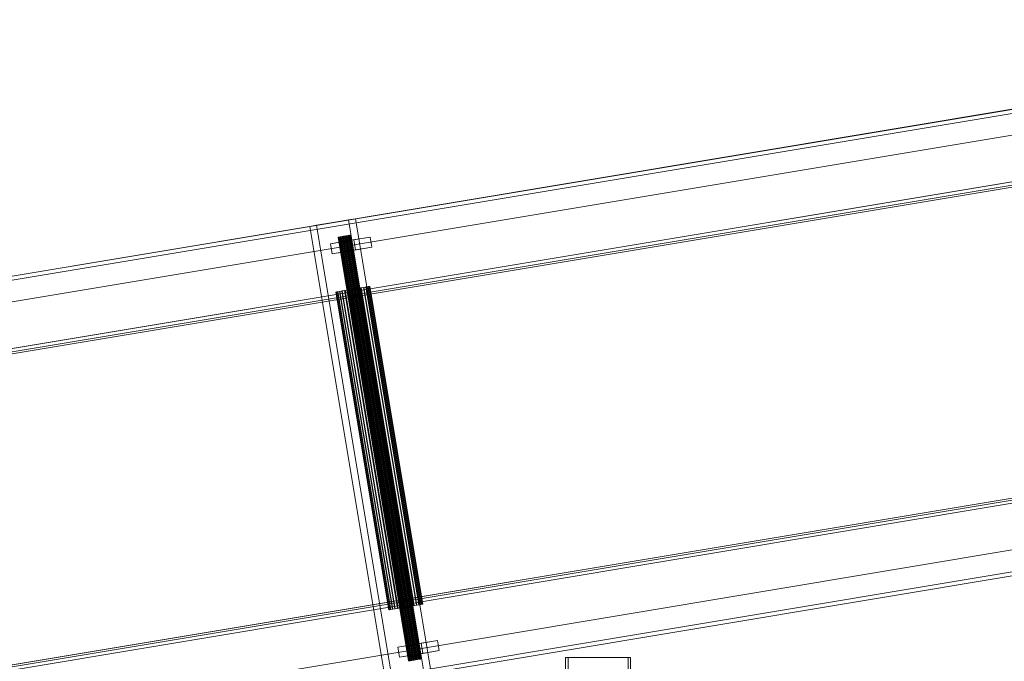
# Model space of a CAD drawing. Header units: millimetres. Extents: x -2233 to 61924, y -68080 to 6847.
# Tile 499 of 656: x 19613 to 20576, y -17548 to -16920. Entities that reach past the tile are written whole.
import ezdxf

# ---------------------------------------------------------------- set-up
doc = ezdxf.new("R2010")
doc.units = ezdxf.units.MM
doc.layers.add('superior_C02', color=7, linetype='Continuous', lineweight=0)
doc.layers.add('superior_C10', color=7, linetype='Continuous', lineweight=0)

msp = doc.modelspace()

# ---------------------------------------------------------------- linework, layer by layer
at = {"layer": 'superior_C02'}
for p, q in [((20208.346, -17544), (20147.255, -17544)), ((20147.255, -17544), (20147.255, -17596)), ((20149.64, -17544), (20147.255, -17544)), ((20149.64, -17596), (20149.64, -17544)), ((20149.64, -17544), (20210.731, -17544)), ((20208.346, -17596), (20208.346, -17544)), ((20208.346, -17544), (20210.731, -17544)), ((20210.731, -17544), (20210.731, -17596))]:
    msp.add_line(p, q, dxfattribs=at)
at = {"layer": 'superior_C10'}
for p, q in [((27698.776, -15822.1), (18865.914, -17294.244)), ((18891.2, -17290.03), (27724.061, -15817.886)), ((27725.675, -15817.617), (18892.814, -17289.761)), ((18893.471, -17293.706), (27726.332, -15821.563)), ((18864.301, -17294.513), (27697.162, -15822.369)), ((27697.819, -15826.315), (18864.958, -17298.459)), ((27701.272, -15847.029), (18868.411, -17319.173)), ((18870.024, -17318.904), (27702.886, -15846.76)), ((27728.171, -15842.546), (18895.31, -17314.69)), ((18896.924, -17314.421), (27729.785, -15842.277)), ((18961.084, -17354.417), (27661.084, -15904.417)), ((27661.891, -15904.283), (18961.891, -17354.283)), ((18988.79, -17349.799), (27688.79, -15899.799)), ((27689.597, -15899.665), (18989.597, -17349.665)), ((19045.715, -17335.243), (27631.834, -15904.223)), ((27632.328, -15907.182), (19046.208, -17338.202)), ((27641.249, -15902.654), (19055.13, -17333.674)), ((19055.623, -17336.633), (27641.742, -15905.613)), ((19054.413, -17338.862), (27621.552, -15911.006)), ((27622.359, -15910.871), (19055.22, -17338.728)), ((27738.109, -16195.717), (19038.109, -17645.717)), ((19038.916, -17645.583), (27738.916, -16195.583)), ((27710.403, -16200.335), (19010.403, -17650.335)), ((19011.21, -17650.201), (27711.21, -16200.201)), ((19096.186, -17638.066), (27682.305, -16207.046)), ((27670.872, -16206.924), (19103.733, -17634.78)), ((19104.54, -17634.646), (27671.679, -16206.789)), ((27691.72, -16205.477), (19105.6, -17636.497)), ((27682.798, -16210.005), (19096.679, -17641.025)), ((19106.094, -17639.456), (27692.213, -16208.436)), ((18934.17, -17713.73), (27767.031, -16241.587)), ((27768.645, -16241.318), (18935.784, -17713.461)), ((18961.069, -17709.247), (27793.93, -16237.104)), ((27795.544, -16236.835), (18962.683, -17708.978)), ((18937.622, -17734.445), (27770.484, -16262.301)), ((27798.04, -16261.764), (18965.179, -17733.907)), ((27798.997, -16257.549), (18966.136, -17729.692)), ((18966.793, -17733.638), (27799.654, -16261.495)), ((27771.141, -16266.247), (18938.28, -17738.39)), ((18939.894, -17738.121), (27772.755, -16265.978)), ((19896.977, -17122.4), (19934.937, -17116.074)), ((19896.977, -17122.4), (19903.702, -17121.279)), ((19941.662, -17114.953), (19903.702, -17121.279)), ((19903.702, -17121.279), (19977.681, -17565.157)), ((19941.662, -17114.953), (19934.937, -17116.074)), ((19934.937, -17116.074), (20008.917, -17559.951)), ((20015.641, -17558.83), (19941.662, -17114.953)), ((19970.956, -17566.278), (19896.977, -17122.4)), ((19930.056, -17132.094), (19931.216, -17131.901)), ((19932.142, -17131.746), (19931, -17131.937)), ((19931.216, -17131.901), (19932.349, -17131.712)), ((19931.216, -17131.901), (20000.263, -17546.186)), ((19933.221, -17131.566), (19932.142, -17131.746)), ((19932.142, -17131.746), (20001.189, -17546.032)), ((19932.349, -17131.712), (19933.413, -17131.535)), ((19932.349, -17131.712), (20001.397, -17545.997)), ((19934.198, -17131.404), (19933.221, -17131.566)), ((19933.221, -17131.566), (20002.269, -17545.852)), ((19933.413, -17131.535), (19934.365, -17131.376)), ((19933.413, -17131.535), (20002.46, -17545.82)), ((19935.033, -17131.264), (19934.198, -17131.404)), ((19934.198, -17131.404), (20003.245, -17545.689)), ((19934.365, -17131.376), (19935.171, -17131.242)), ((19934.365, -17131.376), (20003.413, -17545.661)), ((19935.695, -17131.154), (19935.033, -17131.264)), ((19935.033, -17131.264), (20004.081, -17545.55)), ((19935.171, -17131.242), (19935.797, -17131.137)), ((19935.171, -17131.242), (20004.218, -17545.527)), ((19936.159, -17131.077), (19935.695, -17131.154)), ((19935.695, -17131.154), (20004.743, -17545.44)), ((19935.797, -17131.137), (19936.222, -17131.066)), ((19935.797, -17131.137), (20004.845, -17545.423)), ((19936.406, -17131.036), (19936.159, -17131.077)), ((19936.159, -17131.077), (20005.206, -17545.362)), ((19936.222, -17131.066), (19936.427, -17131.032)), ((19936.222, -17131.066), (20005.269, -17545.352)), ((19936.427, -17131.032), (19936.406, -17131.036)), ((19936.406, -17131.036), (20005.453, -17545.321)), ((19936.427, -17131.032), (20005.475, -17545.318)), ((19917.272, -17139.294), (19940.048, -17135.498)), ((19917.272, -17139.294), (19933.411, -17136.604)), ((19918.916, -17149.158), (19917.272, -17139.294)), ((19924.834, -17132.964), (19924.628, -17132.999)), ((19924.628, -17132.999), (19924.649, -17132.995)), ((19924.628, -17132.999), (19993.676, -17547.284)), ((19924.649, -17132.995), (19924.897, -17132.954)), ((19924.649, -17132.995), (19993.697, -17547.281)), ((19925.258, -17132.894), (19924.834, -17132.964)), ((19993.881, -17547.25), (19924.834, -17132.964)), ((19924.897, -17132.954), (19925.36, -17132.877)), ((19924.897, -17132.954), (19993.944, -17547.239)), ((19925.885, -17132.789), (19925.258, -17132.894)), ((19925.258, -17132.894), (19994.305, -17547.179)), ((19925.36, -17132.877), (19926.022, -17132.766)), ((19925.36, -17132.877), (19994.408, -17547.162)), ((19926.69, -17132.655), (19925.885, -17132.789)), ((19925.885, -17132.789), (19994.932, -17547.075)), ((19926.022, -17132.766), (19926.858, -17132.627)), ((19926.022, -17132.766), (19995.07, -17547.052)), ((19927.643, -17132.496), (19926.69, -17132.655)), ((19926.69, -17132.655), (19995.737, -17546.94)), ((19926.858, -17132.627), (19927.834, -17132.464)), ((19926.858, -17132.627), (19995.905, -17546.913)), ((19928.706, -17132.319), (19927.643, -17132.496)), ((19927.643, -17132.496), (19996.69, -17546.782)), ((19927.834, -17132.464), (19928.914, -17132.284)), ((19927.834, -17132.464), (19996.881, -17546.75)), ((19929.84, -17132.13), (19928.706, -17132.319)), ((19928.706, -17132.319), (19997.754, -17546.604)), ((19928.914, -17132.284), (19930.056, -17132.094)), ((19928.914, -17132.284), (19997.961, -17546.57)), ((19931, -17131.937), (19929.84, -17132.13)), ((19929.84, -17132.13), (19998.887, -17546.415)), ((19930.056, -17132.094), (19999.103, -17546.38)), ((19931, -17131.937), (20000.047, -17546.222)), ((19956.187, -17132.808), (19933.411, -17136.604)), ((19933.411, -17136.604), (19935.055, -17146.468)), ((19956.187, -17132.808), (19940.048, -17135.498)), ((19940.048, -17135.498), (19941.692, -17145.362)), ((19957.831, -17142.672), (19956.187, -17132.808)), ((19941.692, -17145.362), (19918.916, -17149.158)), ((19918.916, -17149.158), (19935.055, -17146.468)), ((19935.055, -17146.468), (19957.831, -17142.672)), ((19941.692, -17145.362), (19957.831, -17142.672)), ((19923.025, -17186.49), (19922.443, -17186.587)), ((19922.443, -17186.587), (19922.504, -17186.577)), ((19922.443, -17186.587), (19974.229, -17497.301)), ((19922.504, -17186.577), (19923.204, -17186.46)), ((19922.504, -17186.577), (19974.289, -17497.291)), ((19924.228, -17186.29), (19923.025, -17186.49)), ((19974.811, -17497.204), (19923.025, -17186.49)), ((19923.204, -17186.46), (19924.517, -17186.241)), ((19923.204, -17186.46), (19974.99, -17497.174)), ((19926.003, -17185.994), (19924.228, -17186.29)), ((19924.228, -17186.29), (19976.013, -17497.004)), ((19924.517, -17186.241), (19926.393, -17185.929)), ((19924.517, -17186.241), (19976.303, -17496.955)), ((19928.285, -17185.613), (19926.003, -17185.994)), ((19926.003, -17185.994), (19977.789, -17496.708)), ((19926.393, -17185.929), (19928.76, -17185.534)), ((19926.393, -17185.929), (19978.179, -17496.643)), ((19930.984, -17185.163), (19928.285, -17185.613)), ((19928.285, -17185.613), (19980.071, -17496.327)), ((19928.76, -17185.534), (19931.526, -17185.073)), ((19928.76, -17185.534), (19980.546, -17496.248)), ((19933.998, -17184.661), (19930.984, -17185.163)), ((19930.984, -17185.163), (19982.77, -17495.878)), ((19931.526, -17185.073), (19934.586, -17184.563)), ((19931.526, -17185.073), (19983.312, -17495.787)), ((19937.209, -17184.126), (19933.998, -17184.661)), ((19933.998, -17184.661), (19985.783, -17495.375)), ((19934.586, -17184.563), (19937.821, -17184.024)), ((19934.586, -17184.563), (19986.371, -17495.277)), ((19940.496, -17183.578), (19937.209, -17184.126)), ((19937.209, -17184.126), (19988.995, -17494.84)), ((19937.821, -17184.024), (19941.108, -17183.476)), ((19937.821, -17184.024), (19989.607, -17494.738)), ((19943.731, -17183.039), (19940.496, -17183.578)), ((19940.496, -17183.578), (19992.282, -17494.292)), ((19941.108, -17183.476), (19944.319, -17182.941)), ((19941.108, -17183.476), (19992.893, -17494.19)), ((19946.791, -17182.529), (19943.731, -17183.039)), ((19943.731, -17183.039), (19995.517, -17493.753)), ((19944.319, -17182.941), (19947.333, -17182.439)), ((19944.319, -17182.941), (19996.105, -17493.655)), ((19949.557, -17182.068), (19946.791, -17182.529)), ((19946.791, -17182.529), (19998.577, -17493.243)), ((19947.333, -17182.439), (19950.032, -17181.989)), ((19947.333, -17182.439), (19999.119, -17493.153)), ((19951.924, -17181.674), (19949.557, -17182.068)), ((19949.557, -17182.068), (20001.343, -17492.782)), ((19950.032, -17181.989), (19952.314, -17181.609)), ((19950.032, -17181.989), (20001.818, -17492.703)), ((19953.8, -17181.361), (19951.924, -17181.674)), ((19951.924, -17181.674), (20003.71, -17492.388)), ((19952.314, -17181.609), (19954.09, -17181.313)), ((19952.314, -17181.609), (20004.099, -17492.323)), ((19955.113, -17181.142), (19953.8, -17181.361)), ((19953.8, -17181.361), (20005.586, -17492.075)), ((19954.09, -17181.313), (19955.292, -17181.112)), ((19954.09, -17181.313), (20005.875, -17492.027)), ((19955.814, -17181.025), (19955.113, -17181.142)), ((19955.113, -17181.142), (20006.899, -17491.856)), ((19955.292, -17181.112), (19955.874, -17181.015)), ((19955.292, -17181.112), (20007.077, -17491.826)), ((19955.874, -17181.015), (19955.814, -17181.025)), ((19955.814, -17181.025), (20007.599, -17491.739)), ((19955.874, -17181.015), (20007.66, -17491.729)), ((19974.229, -17497.301), (19974.811, -17497.204)), ((19974.289, -17497.291), (19974.229, -17497.301)), ((19974.99, -17497.174), (19974.289, -17497.291)), ((19974.811, -17497.204), (19976.013, -17497.004)), ((19976.303, -17496.955), (19974.99, -17497.174)), ((19976.013, -17497.004), (19977.789, -17496.708)), ((19978.179, -17496.643), (19976.303, -17496.955)), ((19977.789, -17496.708), (19980.071, -17496.327)), ((19980.546, -17496.248), (19978.179, -17496.643)), ((19980.071, -17496.327), (19982.77, -17495.878)), ((19983.312, -17495.787), (19980.546, -17496.248)), ((19982.77, -17495.878), (19985.783, -17495.375)), ((19986.371, -17495.277), (19983.312, -17495.787)), ((19985.783, -17495.375), (19988.995, -17494.84)), ((19989.607, -17494.738), (19986.371, -17495.277)), ((19988.995, -17494.84), (19992.282, -17494.292)), ((19992.893, -17494.19), (19989.607, -17494.738)), ((19992.282, -17494.292), (19995.517, -17493.753)), ((19996.105, -17493.655), (19992.893, -17494.19)), ((19995.517, -17493.753), (19998.577, -17493.243)), ((19999.119, -17493.153), (19996.105, -17493.655)), ((19998.577, -17493.243), (20001.343, -17492.782)), ((20001.818, -17492.703), (19999.119, -17493.153)), ((20001.343, -17492.782), (20003.71, -17492.388)), ((20004.099, -17492.323), (20001.818, -17492.703)), ((20003.71, -17492.388), (20005.586, -17492.075)), ((20005.875, -17492.027), (20004.099, -17492.323)), ((20005.586, -17492.075), (20006.899, -17491.856)), ((20007.077, -17491.826), (20005.875, -17492.027)), ((20006.899, -17491.856), (20007.599, -17491.739)), ((20007.66, -17491.729), (20007.077, -17491.826)), ((20007.599, -17491.739), (20007.66, -17491.729)), ((19983.031, -17533.851), (20005.807, -17530.055)), ((19983.031, -17533.851), (19999.171, -17531.161)), ((19984.675, -17543.715), (19983.031, -17533.851)), ((20021.947, -17527.365), (19999.171, -17531.161)), ((19999.171, -17531.161), (20000.815, -17541.025)), ((20021.947, -17527.365), (20005.807, -17530.055)), ((20005.807, -17530.055), (20007.451, -17539.919)), ((20023.591, -17537.229), (20021.947, -17527.365)), ((20007.451, -17539.919), (19984.675, -17543.715)), ((19984.675, -17543.715), (20000.815, -17541.025)), ((20001.397, -17545.997), (20000.263, -17546.186)), ((20000.815, -17541.025), (20023.591, -17537.229)), ((20001.189, -17546.032), (20002.269, -17545.852)), ((20002.46, -17545.82), (20001.397, -17545.997)), ((20002.269, -17545.852), (20003.245, -17545.689)), ((20003.413, -17545.661), (20002.46, -17545.82)), ((20003.245, -17545.689), (20004.081, -17545.55)), ((20004.218, -17545.527), (20003.413, -17545.661)), ((20004.081, -17545.55), (20004.743, -17545.44)), ((20004.845, -17545.423), (20004.218, -17545.527)), ((20004.743, -17545.44), (20005.206, -17545.362)), ((20005.269, -17545.352), (20004.845, -17545.423)), ((20005.206, -17545.362), (20005.453, -17545.321)), ((20005.475, -17545.318), (20005.269, -17545.352)), ((20005.453, -17545.321), (20005.475, -17545.318)), ((20007.451, -17539.919), (20023.591, -17537.229)), ((19993.676, -17547.284), (19993.881, -17547.25)), ((19993.697, -17547.281), (19993.676, -17547.284)), ((19993.944, -17547.239), (19993.697, -17547.281)), ((19993.881, -17547.25), (19994.305, -17547.179)), ((19994.408, -17547.162), (19993.944, -17547.239)), ((19994.305, -17547.179), (19994.932, -17547.075)), ((19995.07, -17547.052), (19994.408, -17547.162)), ((19994.932, -17547.075), (19995.737, -17546.94)), ((19995.905, -17546.913), (19995.07, -17547.052)), ((19995.737, -17546.94), (19996.69, -17546.782)), ((19996.881, -17546.75), (19995.905, -17546.913)), ((19996.69, -17546.782), (19997.754, -17546.604)), ((19997.961, -17546.57), (19996.881, -17546.75)), ((19997.754, -17546.604), (19998.887, -17546.415)), ((19999.103, -17546.38), (19997.961, -17546.57)), ((19998.887, -17546.415), (20000.047, -17546.222)), ((20000.263, -17546.186), (19999.103, -17546.38)), ((20000.047, -17546.222), (20001.189, -17546.032))]:
    msp.add_line(p, q, dxfattribs=at)

doc.saveas('drawing.dxf')
